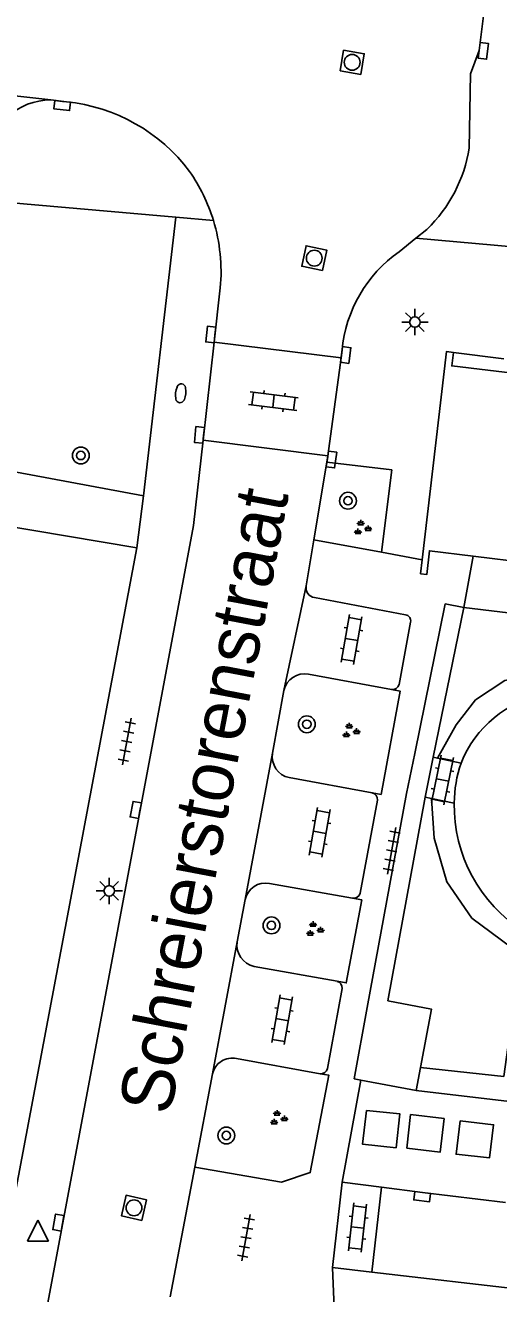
# Model space of a CAD drawing. Extents: x 131000 to 133014, y 396499 to 399001.
# Drawn here: x 131618.1 to 131640.6, y 397302.3 to 397362.6 of the extents above; entities that cross this region are included whole.
import ezdxf

# ---------------------------------------------------------------- set-up
doc = ezdxf.new("R2010")
doc.units = 0
for name, color, linetype in [('gg-anno-openbare ruimte label', 7, 'Continuous'), ('gg-bbg-hoofdgebouw', 7, 'Continuous'), ('gg-bbg-onder overbouw', 7, 'Continuous'), ('gg-bbg-pand overbouw', 7, 'Continuous'), ('gg-knt-verharding', 7, 'Continuous'), ('gg-knt-verharding nz', 7, 'Continuous'), ('gg-kwrk-afval apart plaats', 7, 'Continuous'), ('gt-grn-groengrens', 7, 'Continuous'), ('gt-grn-weggrens', 7, 'Continuous'), ('gt-symb-boom', 7, 'Continuous'), ('gt-symb-brandkraan', 7, 'Continuous'), ('gt-symb-groenvak', 7, 'Continuous'), ('gt-symb-klinker verharding', 7, 'Continuous'), ('gt-symb-kolk', 7, 'Continuous'), ('gt-symb-lichtmast', 7, 'Continuous'), ('gt-symb-rioolschacht', 7, 'Continuous'), ('gt-symb-tegel verharding', 7, 'Continuous'), ('gt-symb-waterafsluiter', 7, 'Continuous')]:
    doc.layers.add(name, color=color, linetype=linetype)

# ---------------------------------------------------------------- blocks, each defined once
blk = doc.blocks.new('gt0-KOLK')
at = {"layer": 'gt-symb-kolk'}
blk.add_lwpolyline([(0, 0), (0.375, 0), (0.375, 0.4), (-0.375, 0.4), (-0.375, 0), (0, 0)], dxfattribs=at)
blk = doc.blocks.new('gt0-KL1')
at = {"layer": 'gt-symb-klinker verharding'}
for p, q in [((-1.15, 0.3), (1.15, 0.3)), ((-1, -0.3), (-1, 0.3)), ((-0.5, 0.3), (-0.5, 0.45)), ((0, -0.3), (0, 0.3)), ((0.5, 0.3), (0.5, 0.45)), ((1, -0.3), (1, 0.3)), ((-1.15, -0.3), (1.15, -0.3)), ((-0.5, -0.45), (-0.5, -0.3)), ((0.5, -0.45), (0.5, -0.3))]:
    blk.add_line(p, q, dxfattribs=at)
blk = doc.blocks.new('gt0-BR')
at = {"layer": 'gt-symb-brandkraan'}
for centre, radius, start, end in [((-0.244, 0), 0.206, 107.56694, 252.43307), ((0.599, -2.664), 3, 106.89205, 107.56694), ((0, -0.691), 0.938, 73.10799, 106.89205), ((-0.599, -2.664), 3, 72.43309, 73.10799), ((0.244, 0), 0.206, 287.56695, 72.43309), ((0.599, 2.664), 3, 252.43307, 253.10797), ((0, 0.691), 0.938, 253.10797, 286.89206), ((-0.599, 2.664), 3, 286.89206, 287.56695)]:
    blk.add_arc(centre, radius, start, end, dxfattribs=at)
blk = doc.blocks.new('gt0-RS')
at = {"layer": 'gt-symb-rioolschacht'}
blk.add_lwpolyline([(-0.5, -0.5), (0.5, -0.5), (0.5, 0.5), (-0.5, 0.5)], close=True, dxfattribs=at)
blk.add_circle((0, 0), 0.375, dxfattribs=at)
blk = doc.blocks.new('gt0-GRVAK')
at = {"layer": 'gt-symb-groenvak'}
for p, q in [((-0.11, 0.189), (-0.228, 0.24)), ((-0.182, 0.153), (0.088, 0.153)), ((-0.091, 0.211), (-0.156, 0.322)), ((-0.047, 0.214), (-0.047, 0.393)), ((-0.004, 0.211), (0.061, 0.322)), ((0.015, 0.189), (0.133, 0.24)), ((0.262, -0.052), (0.197, 0.059)), ((0.305, -0.049), (0.305, 0.13)), ((0.349, -0.052), (0.414, 0.059)), ((-0.245, -0.228), (-0.363, -0.177)), ((-0.318, -0.264), (-0.047, -0.264)), ((-0.226, -0.206), (-0.291, -0.095)), ((-0.183, -0.203), (-0.183, -0.024)), ((-0.139, -0.206), (-0.074, -0.095)), ((-0.12, -0.228), (-0.002, -0.177)), ((0.243, -0.074), (0.125, -0.023)), ((0.17, -0.11), (0.441, -0.11)), ((0.368, -0.074), (0.486, -0.023))]:
    blk.add_line(p, q, dxfattribs=at)
blk = doc.blocks.new('gt0-BOOM')
at = {"layer": 'gt-symb-boom'}
for radius in [0.4, 0.2]:
    blk.add_circle((0, 0), radius, dxfattribs=at)
blk = doc.blocks.new('gt0-LMAST')
at = {"layer": 'gt-symb-lichtmast'}
for p, q in [((-0.005, 0.246), (-0.005, 0.621)), ((-0.182, 0.173), (-0.447, 0.438)), ((0.172, 0.173), (0.437, 0.438)), ((-0.255, -0.004), (-0.63, -0.004)), ((-0.182, -0.181), (-0.447, -0.446)), ((-0.005, -0.254), (-0.005, -0.629)), ((0.437, -0.446), (0.172, -0.181)), ((0.245, -0.004), (0.62, -0.004))]:
    blk.add_line(p, q, dxfattribs=at)
blk.add_circle((-0.005, -0.004), 0.25, dxfattribs=at)
blk = doc.blocks.new('gt0-TEG1')
at = {"layer": 'gt-symb-tegel verharding'}
for p, q in [((-1.125, 0), (1.125, 0)), ((-0.9, -0.25), (-0.9, 0.25)), ((-0.45, -0.25), (-0.45, 0.25)), ((0, -0.25), (0, 0.25)), ((0.45, -0.25), (0.45, 0.25)), ((0.9, -0.25), (0.9, 0.25))]:
    blk.add_line(p, q, dxfattribs=at)
blk = doc.blocks.new('gt0-WAFSL')
at = {"layer": 'gt-symb-waterafsluiter'}
for p, q in [((-0.5, -0.333), (0, 0.667)), ((0, 0.667), (0.5, -0.333)), ((0.5, -0.333), (-0.5, -0.333))]:
    blk.add_line(p, q, dxfattribs=at)

msp = doc.modelspace()

# ---------------------------------------------------------------- linework, layer by layer
at = {"layer": 'gg-bbg-hoofdgebouw'}
msp.add_line((131639.424, 397337.367), (131642.298, 397337.019), dxfattribs=at)
for points in [[(131638.48, 397347.05), (131638.16, 397347.1), (131636.998, 397337.193)], [(131636.998, 397337.193), (131636.92, 397336.53), (131637.22, 397336.5), (131637.34, 397337.62), (131639.424, 397337.367)]]:
    msp.add_lwpolyline(points, dxfattribs=at)
at = {"layer": 'gg-bbg-onder overbouw'}
msp.add_lwpolyline([(131638.48, 397347.05), (131638.4, 397346.41), (131644.86, 397345.64), (131644.94, 397346.25)], dxfattribs=at)
at = {"layer": 'gg-bbg-pand overbouw'}
msp.add_line((131640.871, 397346.754), (131638.48, 397347.05), dxfattribs=at)
at = {"layer": 'gg-knt-verharding'}
for p, q in [((131620.09, 397358.97), (131619.348, 397359.056)), ((131625.29, 397353.48), (131616.134, 397354.28)), ((131623.75, 397340.24), (131625.29, 397353.48)), ((131636.701, 397352.483), (131637.22, 397352.9)), ((131635.9, 397351.84), (131636.701, 397352.483)), ((131627.107, 397347.534), (131627.4, 397350.12)), ((131573.91, 397349.47), (131623.75, 397340.24)), ((131626.58, 397342.878), (131627.107, 397347.534)), ((131633.142, 397346.788), (131627.107, 397347.534)), ((131633.142, 397346.788), (131633.19, 397347.16)), ((131632.509, 397342.143), (131633.142, 397346.788)), ((131626.58, 397342.878), (131632.509, 397342.143)), ((131632.467, 397341.836), (131632.509, 397342.143)), ((131631.852, 397338.147), (131632.467, 397341.836)), ((131623.44, 397337.76), (131616.83, 397338.87)), ((131631.485, 397335.953), (131631.852, 397338.147)), ((131631.852, 397338.147), (131635.057, 397337.553)), ((131613.342, 397284.278), (131623.44, 397337.76)), ((131636.211, 397334.579), (131631.882, 397335.394)), ((131637.524, 397327.804), (131638.972, 397334.928)), ((131670.248, 397331.091), (131638.972, 397334.928)), ((131635.897, 397331.264), (131636.444, 397334.233)), ((131631.589, 397331.757), (131635.536, 397331.023)), ((131629.879, 397327.994), (131630.427, 397330.986)), ((131637.139, 397325.909), (131637.524, 397327.804)), ((131637.524, 397327.804), (131637.724, 397327.763)), ((131637.724, 397327.763), (131638.848, 397327.531)), ((131634.62, 397326.117), (131630.678, 397326.837)), ((131634.872, 397325.767), (131634.05, 397321.341)), ((131635.359, 397316.224), (131637.139, 397325.909)), ((131637.139, 397325.909), (131637.435, 397325.849)), ((131637.435, 397325.849), (131638.523, 397325.628)), ((131633.689, 397321.1), (131629.738, 397321.808)), ((131628.584, 397321.035), (131628.199, 397319.028)), ((131629.01, 397317.863), (131632.949, 397317.151)), ((131633.193, 397316.812), (131632.493, 397312.999)), ((131628.176, 397313.48), (131632.142, 397312.759)), ((131627.036, 397312.751), (131626.187, 397308.311)), ((131636.704, 397311.965), (131636.914, 397313.061)), ((131641.952, 397311.343), (131636.704, 397311.965)), ((131626.187, 397308.311), (131625.014, 397302.148)), ((131633.19, 397307.602), (131632.74, 397303.54)), ((131635.066, 397307.36), (131633.19, 397307.602)), ((131635.066, 397307.36), (131634.6, 397303.323)), ((131634.6, 397303.323), (131632.74, 397303.54)), ((131665.64, 397299.705), (131634.6, 397303.323))]:
    msp.add_line(p, q, dxfattribs=at)
for points in [[(131639.994, 397363.693), (131639.705, 397361.416), (131639.291, 397360.292), (131639.235, 397356.772)], [(131617.128, 397290.78), (131626.12, 397338.82), (131626.58, 397342.878)], [(131635.057, 397337.553), (131635.547, 397341.467), (131632.467, 397341.836)], [(131635.536, 397331.023), (131635.958, 397330.945), (131635.047, 397326.039), (131634.62, 397326.117)], [(131633.689, 397321.1), (131634.126, 397321.022), (131633.386, 397317.072), (131632.949, 397317.151)], [(131636.914, 397313.061), (131637.445, 397315.824), (131635.359, 397316.224)], [(131626.187, 397308.311), (131630.31, 397307.602), (131631.675, 397308.054), (131632.562, 397312.683), (131632.142, 397312.759)], [(131640.96, 397306.634), (131637.018, 397307.108), (131635.066, 397307.36)]]:
    msp.add_lwpolyline(points, dxfattribs=at)
for centre, radius, start, end in [((131619.327, 397356.08), 2.976, 89.59606, 175.57055), ((131619.245, 397350.653), 8.36, 36.79469, 84.20191), ((131632.405, 397357.866), 6.917, 314.11452, 350.90028), ((131619.085, 397350.893), 8.35, 16.93, 34.81836), ((131619.116, 397350.893), 8.32, 354.66814, 16.98671), ((131639.592, 397346.578), 6.428, 125.05155, 174.80163), ((131631.945, 397335.859), 0.469, 168.45338, 262.31111), ((131636.167, 397334.298), 0.284, 346.76165, 81.15182), ((131631.412, 397330.762), 1.01, 79.92586, 167.20358), ((131635.569, 397331.365), 0.344, 264.54431, 342.90905), ((131643.766, 397325.595), 5.285, 100.24133, 158.51452), ((131630.89, 397327.838), 1.023, 171.23332, 258.02298), ((131644.248, 397325.629), 5.725, 160.60178, 180.01494), ((131634.526, 397325.783), 0.347, 357.29755, 74.21023), ((131645.538, 397325.488), 7.016, 178.85637, 237.93361), ((131629.555, 397320.833), 0.992, 79.39088, 168.24095), ((131633.722, 397321.442), 0.344, 264.54431, 342.90905), ((131629.243, 397318.89), 1.053, 172.47613, 257.2103), ((131632.875, 397316.84), 0.319, 354.92303, 76.56693), ((131627.967, 397312.55), 0.953, 77.3484, 167.84729), ((131632.189, 397313.067), 0.312, 261.35253, 347.37304)]:
    msp.add_arc(centre, radius, start, end, dxfattribs=at)
at = {"layer": 'gg-knt-verharding nz'}
for p, q in [((131583.363, 397363.211), (131619.348, 397359.056)), ((131631.485, 397335.953), (131630.427, 397330.986)), ((131628.584, 397321.035), (131629.879, 397327.994)), ((131628.199, 397319.028), (131627.036, 397312.751))]:
    msp.add_line(p, q, dxfattribs=at)
at = {"layer": 'gg-kwrk-afval apart plaats'}
for points in [[(131634.347, 397311.016), (131634.166, 397309.403), (131635.755, 397309.235), (131635.935, 397310.849), (131634.347, 397311.016)], [(131636.267, 397309.216), (131637.855, 397309.033), (131638.037, 397310.628), (131636.446, 397310.818), (131636.267, 397309.216)], [(131638.8, 397310.52), (131638.605, 397308.932), (131640.193, 397308.755), (131640.389, 397310.335), (131638.8, 397310.52)]]:
    msp.add_lwpolyline(points, dxfattribs=at)
at = {"layer": 'gt-grn-groengrens'}
for points in [[(131642.987, 397331.901), (131640.92, 397331.459), (131639.528, 397330.527), (131638.618, 397329.343), (131637.724, 397327.763)], [(131637.435, 397325.849), (131637.563, 397323.964), (131638.164, 397321.885), (131639.351, 397320.154), (131641.678, 397318.421)], [(131660.68, 397311.18), (131663.212, 397310.888), (131663.36, 397312.177), (131641.186, 397314.82), (131640.874, 397312.629), (131636.914, 397313.061)]]:
    msp.add_lwpolyline(points, dxfattribs=at)
at = {"layer": 'gt-grn-weggrens'}
for p, q in [((131627.073, 397353.324), (131625.29, 397353.48)), ((131636.701, 397352.483), (131641.487, 397352.065)), ((131623.75, 397340.24), (131623.44, 397337.76)), ((131635.057, 397337.553), (131636.998, 397337.193)), ((131638.972, 397334.928), (131639.424, 397337.367)), ((131636.642, 397327.983), (131638.09, 397335.107)), ((131638.09, 397335.107), (131638.972, 397334.928)), ((131636.255, 397326.08), (131636.642, 397327.983)), ((131634.385, 397315.901), (131636.255, 397326.08)), ((131633.761, 397312.511), (131634.385, 397315.901)), ((131633.761, 397312.511), (131634.088, 397312.45)), ((131633.19, 397307.602), (131634.088, 397312.45)), ((131634.088, 397312.45), (131636.704, 397311.965)), ((131632.74, 397303.54), (131632.82, 397301.62))]:
    msp.add_line(p, q, dxfattribs=at)

# ---------------------------------------------------------------- block references
at = {"layer": 'gt-symb-boom'}
for p in [(131620.771, 397342.154), (131633.47, 397340.001), (131631.513, 397329.372), (131629.832, 397319.81), (131627.687, 397309.822)]:
    msp.add_blockref('gt0-BOOM', p, dxfattribs=at)
at = {"layer": 'gt-symb-brandkraan', "rotation": 83.45090842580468}
msp.add_blockref('gt0-BR', (131625.518, 397345.11), dxfattribs=at)
at = {"layer": 'gt-symb-groenvak'}
for p in [(131634.124, 397338.7), (131633.575, 397329.05), (131631.86, 397319.614), (131630.144, 397310.639)]:
    msp.add_blockref('gt0-GRVAK', p, dxfattribs=at)
at = {"layer": 'gt-symb-klinker verharding'}
for p, rotation in [((131629.927, 397344.733), 172.93185994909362), ((131633.641, 397333.406), -99.96151659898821), ((131637.968, 397326.725), -101.47848203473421), ((131632.123, 397324.233), -99.96151659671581), ((131630.342, 397315.325), -99.9615165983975), ((131633.921, 397305.442), 83.85600423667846)]:
    msp.add_blockref('gt0-KL1', p, dxfattribs=dict(at, rotation=rotation))
at = {"layer": 'gt-symb-kolk'}
for p, rotation in [((131639.705, 397361.416), -97.29556014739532), ((131619.908, 397358.991), 173.79902900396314), ((131627.147, 397347.886), 84.14690869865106), ((131633.163, 397346.96), -97.81418085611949), ((131626.606, 397343.11), 84.2609015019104), ((131632.489, 397341.991), -98.02395902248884), ((131623.578, 397325.262), 79.04956573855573), ((131637.018, 397307.108), 173.1402399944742), ((131619.9, 397305.643), 79.69002960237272)]:
    msp.add_blockref('gt0-KOLK', p, dxfattribs=dict(at, rotation=rotation))
at = {"layer": 'gt-symb-lichtmast'}
for p in [(131636.654, 397348.501), (131622.125, 397321.456)]:
    msp.add_blockref('gt0-LMAST', p, dxfattribs=at)
at = {"layer": 'gt-symb-rioolschacht'}
for p, rotation in [((131633.67, 397360.846), -9.556527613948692), ((131631.867, 397351.535), 78.17329607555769), ((131623.299, 397306.382), 77.06118937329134)]:
    msp.add_blockref('gt0-RS', p, dxfattribs=dict(at, rotation=rotation))
at = {"layer": 'gt-symb-tegel verharding'}
for p, rotation in [((131622.957, 397328.551), 79.39794170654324), ((131635.547, 397323.354), -100.42265453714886), ((131628.626, 397304.964), 79.74640197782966)]:
    msp.add_blockref('gt0-TEG1', p, dxfattribs=dict(at, rotation=rotation))
at = {"layer": 'gt-symb-waterafsluiter'}
msp.add_blockref('gt0-WAFSL', (131618.735, 397305.127), dxfattribs=at)

# ---------------------------------------------------------------- texts
at = {"layer": 'gg-anno-openbare ruimte label'}
msp.add_text('Schreierstorenstraat', height=2.5, rotation=79.2, dxfattribs=at).set_placement((131625.014, 397310.732))

doc.saveas('drawing.dxf')
